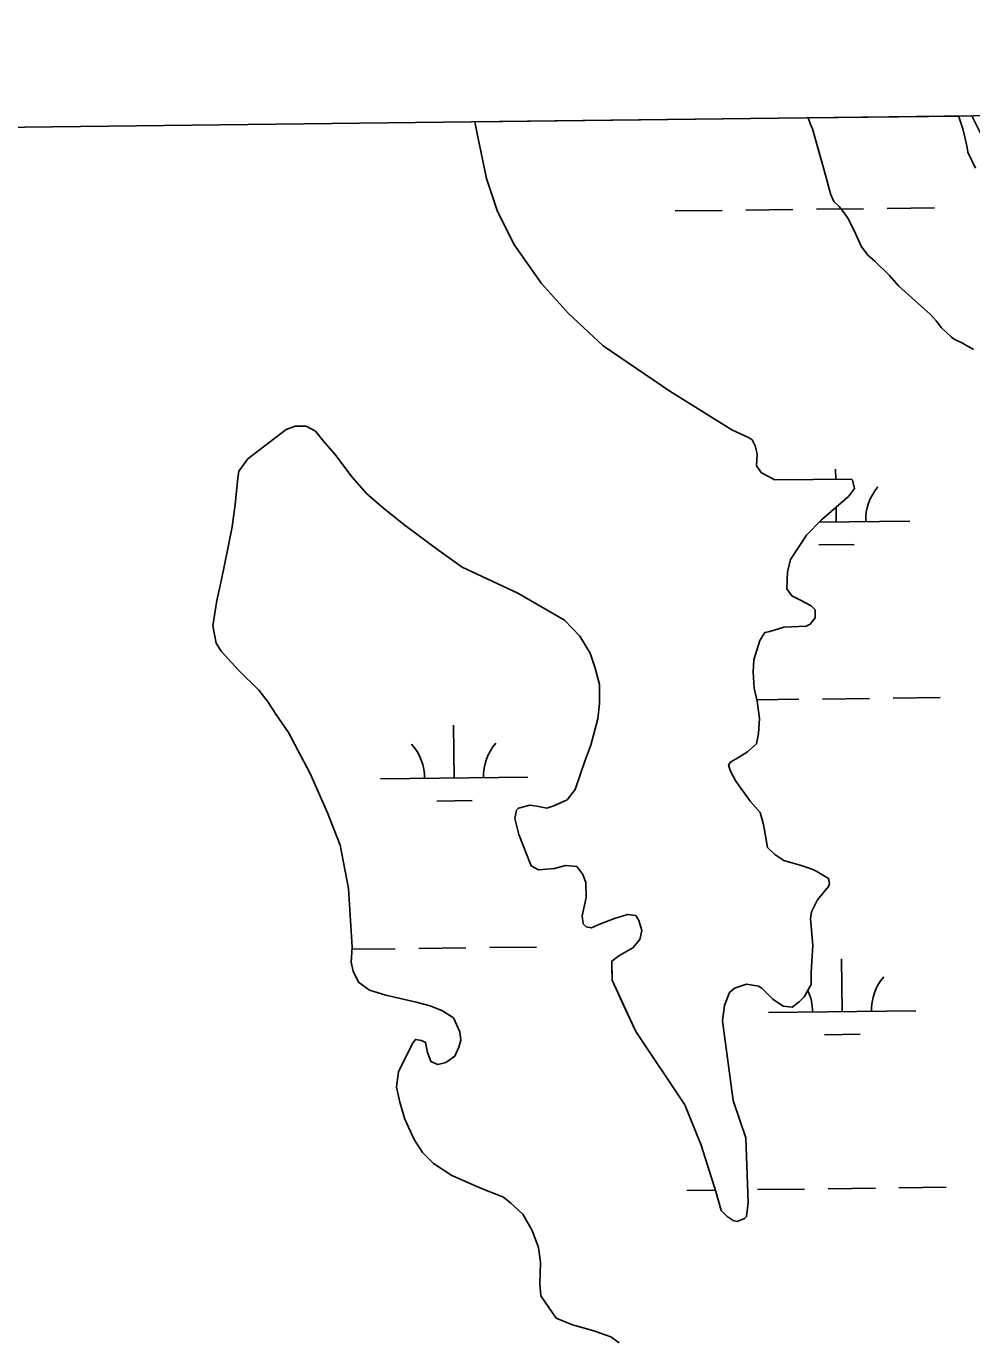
# Model space of a CAD drawing. Extents: x 3694830 to 3732949, y 415201 to 440970.
# Drawn here: x 3717690 to 3718332, y 438201 to 439091 of the extents above; entities that cross this region are included whole.
import ezdxf

# ---------------------------------------------------------------- set-up
doc = ezdxf.new("R2010")
doc.units = 0
for name, color, linetype in [('V-GRID-FRAM', 7, 'Continuous'), ('V-SITE-VEGE', 7, 'Continuous'), ('V-TOPO-SHOR', 7, 'Continuous'), ('V-WETL-SWMP', 7, 'Continuous')]:
    doc.layers.add(name, color=color, linetype=linetype)

msp = doc.modelspace()

# ---------------------------------------------------------------- linework, layer by layer
at = {"layer": 'V-GRID-FRAM'}
msp.add_lwpolyline([(3698844.69, 438797.54), (3730590.83, 439176.18), (3730815.62, 420995.11), (3699053.61, 420616.27), (3698844.69, 438797.54)], dxfattribs=at)
at = {"layer": 'V-SITE-VEGE'}
for p, q in [((3718221.29, 439028.65), (3718323.19, 439029.86)), ((3718222.7, 439024), (3718221.29, 439028.65)), ((3718323.19, 439029.86), (3718323.78, 439028.58)), ((3718323.78, 439028.58), (3718326.18, 439021.11)), ((3718224.12, 439021.21), (3718222.7, 439024)), ((3718232.32, 438992.25), (3718224.12, 439021.21)), ((3718326.18, 439021.11), (3718327.64, 439015.51)), ((3718327.64, 439015.51), (3718329.1, 439008.49)), ((3718329.1, 439008.49), (3718329.59, 439005.22)), ((3718329.59, 439005.22), (3718334.83, 438994.5)), ((3718236.67, 438976.37), (3718232.32, 438992.25)), ((3718238.58, 438971.7), (3718236.67, 438976.37)), ((3718242.35, 438968.45), (3718238.58, 438971.7)), ((3718246.14, 438963.33), (3718242.35, 438968.45)), ((3718248.03, 438960.54), (3718246.14, 438963.33)), ((3718252.32, 438952.15), (3718248.03, 438960.54)), ((3718257.09, 438941.42), (3718252.32, 438952.15)), ((3718261.82, 438935.38), (3718257.09, 438941.42)), ((3718266.53, 438931.2), (3718261.82, 438935.38)), ((3718276.45, 438921.45), (3718266.53, 438931.2)), ((3718282.59, 438914.48), (3718276.45, 438921.45)), ((3718295.8, 438902.42), (3718282.59, 438914.48)), ((3718304.28, 438895), (3718295.8, 438902.42)), ((3718308.06, 438890.81), (3718304.28, 438895)), ((3718309.96, 438888.49), (3718308.06, 438890.81)), ((3718311.38, 438886.16), (3718309.96, 438888.49)), ((3718318.46, 438879.66), (3718311.38, 438886.16)), ((3718320.34, 438878.27), (3718318.46, 438879.66)), ((3718325.98, 438875.51), (3718320.34, 438878.27)), ((3718333.5, 438871.36), (3718325.98, 438875.51))]:
    msp.add_line(p, q, dxfattribs=at)
at = {"layer": 'V-TOPO-SHOR'}
for points in [[(3717995.04, 439025.95), (3717996.87, 439015.66), (3718002.92, 438987.35), (3718010.01, 438965.6), (3718021.47, 438942.79), (3718040.23, 438916.04), (3718058.57, 438895.83), (3718082.02, 438873.85), (3718127.36, 438842.95), (3718169.38, 438816.76)], [(3718068.54, 438481.11), (3718067.81, 438486.59), (3718070.46, 438498.96), (3718070.37, 438509.26), (3718068.27, 438514.73), (3718064.11, 438520.18), (3718056.56, 438520.81), (3718049.02, 438518.69), (3718038.05, 438517.91), (3718033.23, 438520.61), (3718024.82, 438541.82), (3718021.99, 438552.77), (3718023.31, 438558.27), (3718024.67, 438559.65), (3718032.2, 438561.77), (3718037.01, 438561.12), (3718043.89, 438559.81), (3718048.67, 438561.22), (3718057.56, 438565.41), (3718062.99, 438572.32), (3718069.69, 438591.58), (3718073.72, 438602.59), (3718078.38, 438620.47), (3718079.66, 438630.77), (3718079.56, 438643.81), (3718076.72, 438654.76), (3718073.21, 438665.02), (3718066.25, 438676.63), (3718055.87, 438687.52), (3718024.16, 438705.79), (3717986.28, 438723.31), (3717970.4, 438734.85), (3717947.62, 438751.81), (3717933.12, 438763.35), (3717921.37, 438773.55), (3717911.68, 438784.45), (3717899.88, 438800.13), (3717892.26, 438808.99), (3717886.72, 438815.8), (3717880.52, 438819.18), (3717872.97, 438819.12), (3717866.81, 438817.01), (3717840.91, 438796.9), (3717834.8, 438788.62), (3717834.15, 438783.81), (3717832.24, 438765.96), (3717830.31, 438750.85), (3717827.01, 438735.04), (3717823.05, 438715.11), (3717819.74, 438700.67), (3717817.14, 438683.5), (3717819.29, 438671.85), (3717822.77, 438666.39), (3717834.54, 438653.45), (3717848.37, 438639.85), (3717854.62, 438631.67), (3717859.48, 438624.16), (3717868.51, 438611.2), (3717883.14, 438583.19), (3717895.03, 438556.53), (3717903.44, 438534.64), (3717909.17, 438505.18), (3717911.56, 438465.41), (3717910.96, 438455.11), (3717912.38, 438448.95), (3717915.87, 438441.43), (3717923.46, 438436.01), (3717934.47, 438432.67), (3717943.4, 438430.68), (3717955.09, 438428.03), (3717964.72, 438425.37), (3717972.98, 438422.01), (3717980.56, 438417.27), (3717984.76, 438407.7), (3717985.49, 438402.21), (3717984.16, 438397.4), (3717981.46, 438391.2), (3717975.32, 438387.03), (3717969.85, 438385.62), (3717965.03, 438387.64), (3717962.92, 438393.79), (3717961.49, 438400.64), (3717958.73, 438401.99), (3717954.61, 438402.65), (3717952.58, 438399.88), (3717943.13, 438380.59), (3717941.84, 438370.29), (3717943.99, 438360.02), (3717947.51, 438348.38), (3717953.8, 438334.71), (3717959.36, 438325.84), (3717966.97, 438318.35), (3717979.39, 438310.23), (3717999.35, 438301.47), (3718014.5, 438295.42), (3718019.34, 438291.34), (3718027.63, 438283.86), (3718033.9, 438272.94), (3718038.11, 438261.31), (3718039.56, 438251.03)], [(3718169.38, 438816.76), (3718181.09, 438811.36), (3718183.16, 438810.01), (3718185.25, 438805.91), (3718186.67, 438800.43), (3718186.05, 438792.19), (3718189.52, 438787.42), (3718198.48, 438782.69), (3718250.62, 438783.12), (3718251.31, 438782.44), (3718252.73, 438776.96), (3718248.66, 438771.44), (3718230.27, 438755.51), (3718220.06, 438745.13), (3718209.22, 438728.58), (3718207.23, 438720.33), (3718206.64, 438708.66), (3718210.11, 438703.89), (3718215.62, 438701.19), (3718223.2, 438697.13), (3718225.96, 438694.41), (3718226.01, 438688.92), (3718222.61, 438684.78), (3718219.88, 438683.38), (3718204.79, 438682.57), (3718195.21, 438679.75), (3718191.79, 438679.03), (3718188.4, 438673.52), (3718184.39, 438660.45), (3718183.77, 438652.21), (3718184.55, 438641.24), (3718186.68, 438632.34), (3718188.15, 438620.69), (3718187.55, 438610.39), (3718186.23, 438603.52), (3718180.1, 438597.98), (3718174.64, 438594.5), (3718168.5, 438591.02), (3718167.14, 438588.95), (3718168.55, 438584.85), (3718172.03, 438578.02), (3718181.75, 438564.37), (3718188.67, 438556.88), (3718190.8, 438548.67), (3718192.96, 438537.02), (3718193.68, 438532.91), (3718198.52, 438528.15), (3718204.72, 438524.08), (3718216.42, 438520.75), (3718222.61, 438518.74), (3718226.05, 438517.4), (3718235.01, 438511.98), (3718235.73, 438508.56), (3718235.06, 438506.49), (3718227.58, 438497.51), (3718223.54, 438489.25), (3718222.89, 438484.44), (3718224.41, 438466.61), (3718223.19, 438448.08), (3718223.26, 438439.85), (3718218.52, 438431.58), (3718215.12, 438428.12), (3718210.35, 438424.64), (3718204.17, 438425.28), (3718197.27, 438430.03), (3718189.66, 438437.51), (3718187.59, 438438.87), (3718179.34, 438440.17), (3718171.13, 438437.36), (3718167.73, 438434.59), (3718164.37, 438425.64), (3718163.08, 438415.34), (3718170.39, 438361.19), (3718178.83, 438335.88), (3718180.56, 438291.98), (3718179.27, 438282.37), (3718177.91, 438280.98), (3718173.12, 438278.89), (3718170.37, 438279.55), (3718166.24, 438282.26), (3718162.08, 438286.34), (3718158.55, 438299.35), (3718148.68, 438330.83), (3718137.48, 438358.18), (3718104.14, 438407.99), (3718097.15, 438423.03), (3718088.07, 438442.85), (3718088, 438451.77), (3718087.96, 438455.88), (3718092.74, 438459.35), (3718102.3, 438464.92), (3718107.05, 438470.45), (3718108.38, 438476.64), (3718106.26, 438483.48), (3718104.17, 438486.89), (3718098.68, 438487.53), (3718089.78, 438484.72), (3718080.21, 438481.21), (3718074.06, 438478.41), (3718070.62, 438479.07), (3718068.54, 438481.11)], [(3718039.56, 438251.03), (3718039, 438236.62), (3718039.75, 438228.39), (3718050.16, 438213.38), (3718061.18, 438208.67), (3718075.62, 438204.67), (3718087.32, 438200.65), (3718092.84, 438196.58)]]:
    msp.add_lwpolyline(points, dxfattribs=at)
at = {"layer": 'V-WETL-SWMP'}
for p, q in [((3718332.26, 439029.97), (3717995.04, 439025.95)), ((3718338.72, 439017.28), (3718332.26, 439029.97)), ((3717995.04, 439025.95), (3717996.87, 439015.66)), ((3717996.87, 439015.66), (3718002.92, 438987.35)), ((3718002.92, 438987.35), (3718010.01, 438965.6)), ((3718010.01, 438965.6), (3718021.47, 438942.79)), ((3718130.87, 438965.38), (3718162.87, 438965.76)), ((3718178.87, 438965.95), (3718210.87, 438966.33)), ((3718226.86, 438966.53), (3718258.86, 438966.91)), ((3718274.86, 438967.1), (3718306.86, 438967.48)), ((3718021.47, 438942.79), (3718040.23, 438916.04)), ((3718040.23, 438916.04), (3718058.57, 438895.83)), ((3718058.57, 438895.83), (3718082.02, 438873.84)), ((3718082.02, 438873.84), (3718127.36, 438842.95)), ((3718127.36, 438842.95), (3718169.38, 438816.76)), ((3717866.81, 438817.01), (3717840.91, 438796.9)), ((3717872.97, 438819.12), (3717866.81, 438817.01)), ((3717880.52, 438819.18), (3717872.97, 438819.12)), ((3717886.72, 438815.8), (3717880.52, 438819.18)), ((3717892.26, 438808.99), (3717886.72, 438815.8)), ((3718169.38, 438816.76), (3718181.09, 438811.36)), ((3717899.88, 438800.13), (3717892.26, 438808.99)), ((3718181.09, 438811.36), (3718183.16, 438810.01)), ((3718183.16, 438810.01), (3718185.25, 438805.91)), ((3718185.25, 438805.91), (3718186.67, 438800.43)), ((3717840.91, 438796.9), (3717834.8, 438788.62)), ((3717911.68, 438784.45), (3717899.88, 438800.13)), ((3718186.67, 438800.43), (3718186.05, 438792.19)), ((3717834.8, 438788.62), (3717834.15, 438783.81)), ((3718186.05, 438792.19), (3718189.52, 438787.42)), ((3718189.52, 438787.42), (3718198.48, 438782.69)), ((3718239.9, 438783.03), (3718239.81, 438790.06)), ((3717834.15, 438783.81), (3717832.24, 438765.96)), ((3717921.37, 438773.55), (3717911.68, 438784.45)), ((3718198.48, 438782.69), (3718250.62, 438783.12)), ((3718250.62, 438783.12), (3718251.31, 438782.44)), ((3718251.31, 438782.44), (3718252.73, 438776.96)), ((3717933.12, 438763.35), (3717921.37, 438773.55)), ((3718248.66, 438771.44), (3718230.26, 438755.51)), ((3718252.73, 438776.96), (3718248.66, 438771.44)), ((3717832.24, 438765.96), (3717830.31, 438750.85)), ((3717947.62, 438751.81), (3717933.12, 438763.35)), ((3718240.24, 438754.07), (3718240.12, 438764.05)), ((3717830.31, 438750.85), (3717827.01, 438735.04)), ((3717970.4, 438734.85), (3717947.62, 438751.81)), ((3718230.26, 438755.51), (3718220.06, 438745.13)), ((3718228.71, 438753.93), (3718290.24, 438754.66)), ((3718220.06, 438745.13), (3718209.22, 438728.58)), ((3717827.01, 438735.04), (3717823.05, 438715.11)), ((3717986.28, 438723.31), (3717970.4, 438734.85)), ((3718228.43, 438738.49), (3718252.43, 438738.78)), ((3718209.22, 438728.58), (3718207.23, 438720.33)), ((3717823.05, 438715.11), (3717819.74, 438700.67)), ((3718024.16, 438705.79), (3717986.28, 438723.31)), ((3718207.23, 438720.33), (3718206.64, 438708.66)), ((3718206.64, 438708.66), (3718210.11, 438703.89)), ((3717819.74, 438700.67), (3717817.14, 438683.5)), ((3718055.87, 438687.52), (3718024.16, 438705.79)), ((3718210.11, 438703.89), (3718215.62, 438701.19)), ((3718215.62, 438701.19), (3718223.2, 438697.13)), ((3718226.01, 438688.92), (3718222.61, 438684.78)), ((3718223.2, 438697.13), (3718225.96, 438694.41)), ((3718225.96, 438694.41), (3718226.01, 438688.92)), ((3717817.14, 438683.5), (3717819.29, 438671.85)), ((3718066.25, 438676.63), (3718055.87, 438687.52)), ((3718195.21, 438679.75), (3718191.79, 438679.03)), ((3718204.79, 438682.57), (3718195.21, 438679.75)), ((3718219.88, 438683.38), (3718204.79, 438682.57)), ((3718222.61, 438684.78), (3718219.88, 438683.38)), ((3717819.29, 438671.85), (3717822.77, 438666.39)), ((3718073.21, 438665.02), (3718066.25, 438676.63)), ((3718188.4, 438673.52), (3718184.39, 438660.45)), ((3718191.79, 438679.03), (3718188.4, 438673.52)), ((3717822.77, 438666.39), (3717834.54, 438653.45)), ((3718076.72, 438654.76), (3718073.21, 438665.02)), ((3717834.54, 438653.45), (3717848.37, 438639.85)), ((3718079.56, 438643.81), (3718076.72, 438654.76)), ((3718184.39, 438660.45), (3718183.77, 438652.21)), ((3718183.77, 438652.21), (3718184.55, 438641.24)), ((3717848.37, 438639.85), (3717854.62, 438631.66)), ((3718079.66, 438630.77), (3718079.56, 438643.81)), ((3718184.55, 438641.24), (3718186.68, 438632.34)), ((3717854.62, 438631.66), (3717859.48, 438624.16)), ((3718078.38, 438620.47), (3718079.66, 438630.77)), ((3718186.44, 438633.34), (3718214.83, 438633.68)), ((3718186.68, 438632.34), (3718188.15, 438620.69)), ((3718230.83, 438633.87), (3718262.83, 438634.26)), ((3718278.83, 438634.45), (3718310.83, 438634.83)), ((3717859.48, 438624.16), (3717868.51, 438611.2)), ((3718073.72, 438602.59), (3718078.38, 438620.47)), ((3718188.15, 438620.69), (3718187.55, 438610.39)), ((3717868.51, 438611.2), (3717883.14, 438583.19)), ((3717980.86, 438580.15), (3717980.43, 438616.14)), ((3718187.55, 438610.39), (3718186.23, 438603.52)), ((3718069.69, 438591.58), (3718073.72, 438602.59)), ((3718186.23, 438603.52), (3718180.1, 438597.98)), ((3718062.99, 438572.32), (3718069.69, 438591.58)), ((3718168.5, 438591.02), (3718167.14, 438588.95)), ((3718174.64, 438594.5), (3718168.5, 438591.02)), ((3718180.1, 438597.98), (3718174.64, 438594.5)), ((3717883.14, 438583.19), (3717895.03, 438556.53)), ((3718167.14, 438588.95), (3718168.55, 438584.85)), ((3718168.55, 438584.85), (3718172.03, 438578.02)), ((3717930.87, 438579.55), (3718030.86, 438580.74)), ((3718172.03, 438578.02), (3718181.75, 438564.37)), ((3717969.05, 438564.57), (3717993.05, 438564.86)), ((3718048.67, 438561.22), (3718057.56, 438565.41)), ((3718057.56, 438565.41), (3718062.99, 438572.32)), ((3718181.75, 438564.37), (3718188.67, 438556.88)), ((3717895.03, 438556.53), (3717903.44, 438534.64)), ((3718021.99, 438552.77), (3718023.31, 438558.27)), ((3718023.31, 438558.27), (3718024.67, 438559.65)), ((3718024.67, 438559.65), (3718032.2, 438561.77)), ((3718032.2, 438561.77), (3718037.01, 438561.12)), ((3718037.01, 438561.12), (3718043.88, 438559.81)), ((3718043.88, 438559.81), (3718048.67, 438561.22)), ((3718188.67, 438556.88), (3718190.8, 438548.67)), ((3718024.82, 438541.81), (3718021.99, 438552.77)), ((3718190.8, 438548.67), (3718193.67, 438532.91)), ((3718033.23, 438520.61), (3718024.82, 438541.81)), ((3717903.44, 438534.64), (3717909.17, 438505.19)), ((3718193.67, 438532.91), (3718198.52, 438528.15)), ((3718198.52, 438528.15), (3718204.72, 438524.08)), ((3718038.05, 438517.91), (3718033.23, 438520.61)), ((3718056.55, 438520.81), (3718049.02, 438518.69)), ((3718064.11, 438520.18), (3718056.55, 438520.81)), ((3718068.27, 438514.73), (3718064.11, 438520.18)), ((3718204.72, 438524.08), (3718216.42, 438520.75)), ((3718216.42, 438520.75), (3718222.61, 438518.74)), ((3718049.02, 438518.69), (3718038.05, 438517.91)), ((3718070.37, 438509.26), (3718068.27, 438514.73)), ((3718222.61, 438518.74), (3718226.05, 438517.4)), ((3718226.05, 438517.4), (3718235.01, 438511.98)), ((3718235.01, 438511.98), (3718235.73, 438508.56)), ((3717909.17, 438505.19), (3717911.56, 438465.41)), ((3718070.46, 438498.96), (3718070.37, 438509.26)), ((3718235.06, 438506.49), (3718227.58, 438497.51)), ((3718235.73, 438508.56), (3718235.06, 438506.49)), ((3718067.81, 438486.59), (3718070.46, 438498.96)), ((3718227.58, 438497.51), (3718223.54, 438489.25)), ((3718068.54, 438481.11), (3718067.81, 438486.59)), ((3718089.78, 438484.72), (3718080.21, 438481.21)), ((3718098.68, 438487.53), (3718089.78, 438484.72)), ((3718104.17, 438486.89), (3718098.68, 438487.53)), ((3718106.26, 438483.48), (3718104.17, 438486.89)), ((3718223.54, 438489.25), (3718222.89, 438484.44)), ((3718222.89, 438484.44), (3718224.41, 438466.61)), ((3718070.62, 438479.07), (3718068.54, 438481.11)), ((3718074.06, 438478.41), (3718070.62, 438479.07)), ((3718080.21, 438481.21), (3718074.06, 438478.41)), ((3718108.38, 438476.64), (3718106.26, 438483.48)), ((3718107.05, 438470.45), (3718108.38, 438476.64)), ((3718102.3, 438464.92), (3718107.05, 438470.45)), ((3718224.41, 438466.61), (3718223.19, 438448.08)), ((3717911.56, 438465.41), (3717910.96, 438455.11)), ((3717911.47, 438463.88), (3717940.83, 438464.23)), ((3717956.83, 438464.42), (3717988.83, 438464.8)), ((3718004.83, 438464.99), (3718036.83, 438465.37)), ((3718087.96, 438455.88), (3718092.74, 438459.35)), ((3718092.74, 438459.35), (3718102.3, 438464.92)), ((3718244.21, 438421.41), (3718243.78, 438457.41)), ((3717910.96, 438455.11), (3717912.38, 438448.95)), ((3717912.38, 438448.95), (3717915.87, 438441.43)), ((3718088.07, 438442.85), (3718087.96, 438455.88)), ((3718223.19, 438448.08), (3718223.26, 438439.85)), ((3717915.87, 438441.43), (3717923.46, 438436.01)), ((3718104.14, 438407.99), (3718088.07, 438442.85)), ((3718179.34, 438440.17), (3718171.13, 438437.36)), ((3718187.59, 438438.87), (3718179.34, 438440.17)), ((3718223.26, 438439.85), (3718218.52, 438431.57)), ((3717923.46, 438436.01), (3717934.47, 438432.67)), ((3717934.47, 438432.67), (3717955.09, 438428.03)), ((3718167.73, 438434.59), (3718164.37, 438425.64)), ((3718171.13, 438437.36), (3718167.73, 438434.59)), ((3718189.66, 438437.51), (3718187.59, 438438.87)), ((3718197.27, 438430.03), (3718189.66, 438437.51)), ((3718218.52, 438431.57), (3718215.12, 438428.11)), ((3717955.09, 438428.03), (3717964.72, 438425.37)), ((3717964.72, 438425.37), (3717972.98, 438422.01)), ((3717972.98, 438422.01), (3717980.56, 438417.27)), ((3718164.37, 438425.64), (3718163.08, 438415.34)), ((3718194.21, 438420.82), (3718294.21, 438422.01)), ((3718204.17, 438425.28), (3718197.27, 438430.03)), ((3718210.35, 438424.64), (3718204.17, 438425.28)), ((3718215.12, 438428.11), (3718210.35, 438424.64)), ((3717980.56, 438417.27), (3717984.76, 438407.7)), ((3718163.08, 438415.34), (3718170.39, 438361.19)), ((3717984.76, 438407.7), (3717985.49, 438402.21)), ((3718137.48, 438358.18), (3718104.14, 438407.99)), ((3718232.4, 438405.84), (3718256.39, 438406.13)), ((3717952.58, 438399.88), (3717943.13, 438380.59)), ((3717954.61, 438402.64), (3717952.58, 438399.88)), ((3717958.73, 438401.99), (3717954.61, 438402.64)), ((3717961.49, 438400.64), (3717958.73, 438401.99)), ((3717962.92, 438393.79), (3717961.49, 438400.64)), ((3717984.16, 438397.4), (3717981.46, 438391.2)), ((3717985.49, 438402.21), (3717984.16, 438397.4)), ((3717965.03, 438387.64), (3717962.92, 438393.79)), ((3717969.85, 438385.62), (3717965.03, 438387.64)), ((3717975.32, 438387.03), (3717969.85, 438385.62)), ((3717981.46, 438391.2), (3717975.32, 438387.03)), ((3717943.13, 438380.59), (3717941.84, 438370.29)), ((3717941.84, 438370.29), (3717943.99, 438360.02)), ((3717943.99, 438360.02), (3717947.51, 438348.38)), ((3718170.39, 438361.19), (3718178.83, 438335.88)), ((3718148.68, 438330.83), (3718137.48, 438358.18)), ((3717947.51, 438348.38), (3717953.8, 438334.71)), ((3717953.8, 438334.71), (3717959.36, 438325.84)), ((3718178.83, 438335.88), (3718180.56, 438291.98)), ((3717959.36, 438325.84), (3717966.97, 438318.35)), ((3718158.55, 438299.35), (3718148.68, 438330.83)), ((3717966.97, 438318.35), (3717979.39, 438310.22)), ((3717979.39, 438310.22), (3717999.35, 438301.47)), ((3717999.35, 438301.47), (3718014.5, 438295.42)), ((3718138.81, 438300.08), (3718158.25, 438300.31)), ((3718162.08, 438286.34), (3718158.55, 438299.35)), ((3718186.8, 438300.65), (3718218.8, 438301.03)), ((3718234.8, 438301.22), (3718266.8, 438301.6)), ((3718282.8, 438301.8), (3718314.79, 438302.18)), ((3718014.5, 438295.42), (3718019.34, 438291.34)), ((3718019.34, 438291.34), (3718027.63, 438283.86)), ((3718180.56, 438291.98), (3718179.27, 438282.37)), ((3718027.63, 438283.86), (3718033.9, 438272.94)), ((3718166.24, 438282.26), (3718162.08, 438286.34)), ((3718170.37, 438279.55), (3718166.24, 438282.26)), ((3718173.12, 438278.89), (3718170.37, 438279.55)), ((3718177.91, 438280.98), (3718173.12, 438278.89)), ((3718179.27, 438282.37), (3718177.91, 438280.98)), ((3718033.9, 438272.94), (3718038.11, 438261.31)), ((3718038.11, 438261.31), (3718039.56, 438251.03)), ((3718039.56, 438251.03), (3718039, 438236.62)), ((3718039, 438236.62), (3718039.75, 438228.39)), ((3718039.75, 438228.39), (3718050.17, 438213.38)), ((3718050.17, 438213.38), (3718061.18, 438208.67)), ((3718061.18, 438208.67), (3718075.62, 438204.67)), ((3718075.62, 438204.67), (3718087.32, 438200.65))]:
    msp.add_line(p, q, dxfattribs=at)
for centre, start, end in [((3718295.48, 438755.2), 139.91153, 181.45519), ((3717925.62, 438579.96), 359.91153, 41.45519), ((3718036.1, 438581.28), 139.91153, 181.45519), ((3718299.44, 438422.55), 139.91153, 181.45519), ((3718188.97, 438421.23), 359.91153, 24.62294)]:
    msp.add_arc(centre, 35.25, start, end, dxfattribs=at)

doc.saveas('drawing.dxf')
